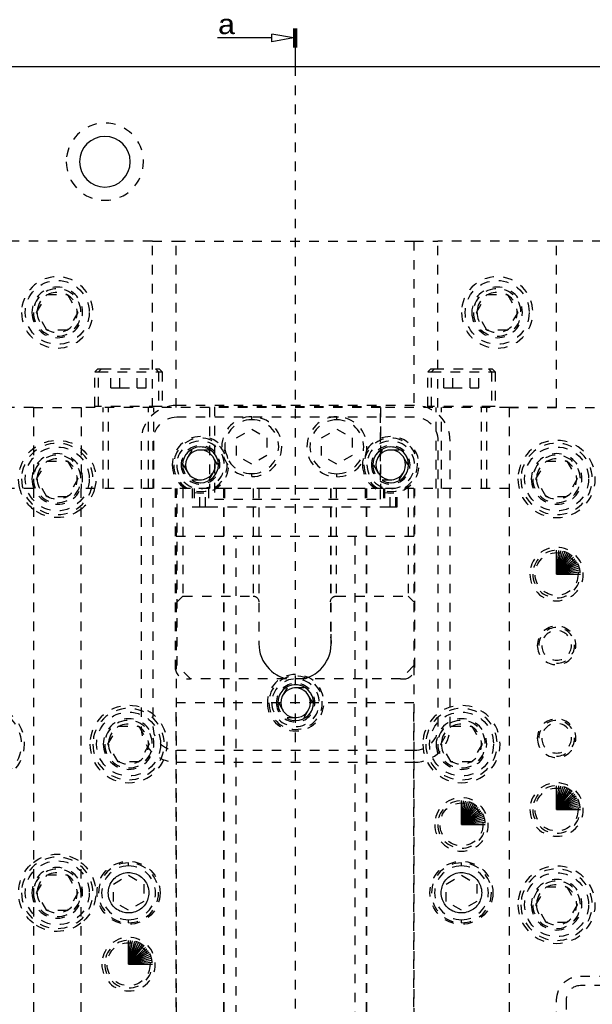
# Model space of a CAD drawing. Header units: inches. Extents: x 3 to 289, y 4 to 291.
# Tile 627 of 634: x 241 to 247, y 177 to 187. Entities that reach past the tile are written whole.
import ezdxf
from ezdxf.enums import TextEntityAlignment as Align

# ---------------------------------------------------------------- set-up
doc = ezdxf.new("R2010")
doc.units = ezdxf.units.IN
doc.header["$LTSCALE"] = 0.5
doc.header["$MEASUREMENT"] = 0
doc.linetypes.add('DIVIDE', pattern=[0.393701, 0.19685, -0.098425, 0, -0.098425])
doc.linetypes.add('HIDDEN', pattern=[0.225, 0.15, -0.075])
doc.layers.add('MFB', color=7, linetype='Continuous')
doc.layers.add('STR_INS', color=8, linetype='Continuous')
doc.styles.add('VERO2-Courier New', font='cour.ttf')

# ---------------------------------------------------------------- blocks, each defined once
blk = doc.blocks.new('ArrowheadSectionClosed')
at = {"color": 0}
for p, q in [((0, 0.02), (-1, 0.02)), ((0, 0.01), (-1, 0.01)), ((0, 0), (-1, 0)), ((0, -0.01), (-1, -0.01)), ((0, -0.02), (-1, -0.02)), ((-0.5, -0.02), (-0.7, -0.298)), ((-0.5, -0.02), (-0.3, -0.298)), ((-0.7, -0.298), (-0.3, -0.298)), ((-0.5, -0.298), (-0.5, -1))]:
    blk.add_line(p, q, dxfattribs=at)

msp = doc.modelspace()

# ---------------------------------------------------------------- linework, layer by layer
at = {"layer": 'MFB', "color": 254, "linetype": 'Continuous'}
msp.add_line((226.721, 186.382), (257.221, 186.382), dxfattribs=at)
at = {"layer": 'MFB', "color": 100, "linetype": 'DIVIDE'}
msp.add_line((243.72, 186.383), (243.72, 173.552), dxfattribs=at)
at = {"layer": 'MFB', "color": 254, "linetype": 'HIDDEN'}
for p, q in [((242.22, 184.548), (240.22, 184.548)), ((242.22, 182.798), (242.22, 184.548)), ((242.22, 184.548), (242.47, 184.548)), ((242.47, 184.548), (244.97, 184.548)), ((242.47, 182.798), (242.47, 184.548)), ((244.97, 184.548), (244.97, 182.798)), ((244.97, 184.548), (245.22, 184.548)), ((245.22, 182.798), (245.22, 184.548)), ((246.47, 184.548), (245.22, 184.548)), ((246.945, 184.548), (246.47, 184.548)), ((246.47, 182.798), (246.47, 184.548)), ((241.003, 183.798), (241.112, 183.986)), ((241.112, 183.986), (241.328, 183.986)), ((241.328, 183.986), (241.436, 183.798)), ((245.628, 183.798), (245.737, 183.986)), ((245.737, 183.986), (245.953, 183.986)), ((245.953, 183.986), (246.061, 183.798)), ((241.112, 183.611), (241.003, 183.798)), ((241.436, 183.798), (241.328, 183.611)), ((245.737, 183.611), (245.628, 183.798)), ((246.061, 183.798), (245.953, 183.611)), ((241.328, 183.611), (241.112, 183.611)), ((245.953, 183.611), (245.737, 183.611)), ((241.616, 183.173), (241.647, 183.204)), ((241.616, 182.81), (241.616, 183.173)), ((241.616, 183.173), (241.655, 183.173)), ((241.647, 183.204), (241.686, 183.204)), ((241.655, 183.173), (241.686, 183.204)), ((241.655, 183.173), (242.285, 183.173)), ((241.655, 182.81), (241.655, 183.173)), ((241.686, 183.204), (242.253, 183.204)), ((241.785, 183.007), (241.785, 183.204)), ((241.878, 183.007), (241.878, 183.204)), ((242.062, 183.007), (242.062, 183.204)), ((242.154, 183.007), (242.154, 183.204)), ((242.253, 183.204), (242.293, 183.204)), ((242.253, 183.204), (242.285, 183.173)), ((242.285, 183.173), (242.324, 183.173)), ((242.285, 183.173), (242.285, 182.81)), ((242.293, 183.204), (242.324, 183.173)), ((242.324, 183.173), (242.324, 182.81)), ((245.116, 183.173), (245.147, 183.204)), ((245.116, 182.81), (245.116, 183.173)), ((245.116, 183.173), (245.155, 183.173)), ((245.147, 183.204), (245.186, 183.204)), ((245.155, 183.173), (245.186, 183.204)), ((245.155, 183.173), (245.785, 183.173)), ((245.155, 182.81), (245.155, 183.173)), ((245.186, 183.204), (245.753, 183.204)), ((245.285, 183.007), (245.285, 183.204)), ((245.378, 183.007), (245.378, 183.204)), ((245.562, 183.007), (245.562, 183.204)), ((245.654, 183.007), (245.654, 183.204)), ((245.753, 183.204), (245.793, 183.204)), ((245.753, 183.204), (245.785, 183.173)), ((245.785, 183.173), (245.824, 183.173)), ((245.785, 183.173), (245.785, 182.81)), ((245.793, 183.204), (245.824, 183.173)), ((245.824, 183.173), (245.824, 182.81)), ((241.785, 183.007), (241.878, 183.007)), ((241.878, 183.007), (242.062, 183.007)), ((242.062, 183.007), (242.154, 183.007)), ((245.285, 183.007), (245.378, 183.007)), ((245.378, 183.007), (245.562, 183.007)), ((245.562, 183.007), (245.654, 183.007)), ((240.97, 182.798), (239.62, 182.798)), ((240.97, 182.798), (240.97, 181.948)), ((240.97, 182.798), (241.47, 182.798)), ((240.97, 182.798), (241.47, 182.798)), ((242.82, 182.798), (241.47, 182.798)), ((241.47, 182.798), (241.47, 181.948)), ((241.655, 182.81), (241.616, 182.81)), ((242.285, 182.81), (241.655, 182.81)), ((241.704, 181.948), (241.704, 182.798)), ((241.759, 181.948), (241.759, 182.798)), ((242.181, 181.948), (242.181, 182.798)), ((242.236, 181.948), (242.236, 182.798)), ((242.324, 182.81), (242.285, 182.81)), ((244.976, 182.821), (242.476, 182.821)), ((242.82, 182.798), (242.82, 181.948)), ((244.62, 182.798), (242.82, 182.798)), ((242.872, 182.806), (242.872, 181.836)), ((244.62, 182.806), (242.872, 182.806)), ((244.62, 181.836), (244.62, 182.806)), ((245.97, 182.798), (244.62, 182.798)), ((244.62, 182.798), (244.62, 181.948)), ((245.155, 182.81), (245.116, 182.81)), ((245.785, 182.81), (245.155, 182.81)), ((245.204, 181.948), (245.204, 182.798)), ((245.259, 181.948), (245.259, 182.798)), ((245.681, 181.948), (245.681, 182.798)), ((245.736, 181.948), (245.736, 182.798)), ((245.824, 182.81), (245.785, 182.81)), ((245.97, 182.798), (245.97, 181.948)), ((245.97, 182.798), (246.97, 182.798)), ((246.47, 182.798), (245.97, 182.798)), ((244.976, 182.696), (242.476, 182.696)), ((243.265, 182.67), (243.265, 182.702)), ((244.16, 182.67), (244.16, 182.701)), ((243.105, 182.479), (243.265, 182.571)), ((243.265, 182.571), (243.425, 182.479)), ((244, 182.479), (244.16, 182.571)), ((244.16, 182.571), (244.32, 182.479)), ((242.101, 182.446), (242.101, 179.446)), ((242.226, 182.446), (242.226, 179.446)), ((243.105, 182.295), (243.105, 182.479)), ((243.425, 182.479), (243.425, 182.295)), ((244, 182.294), (244, 182.479)), ((244.32, 182.479), (244.32, 182.294)), ((245.226, 179.446), (245.226, 182.446)), ((245.351, 179.446), (245.351, 182.446)), ((242.636, 182.352), (242.545, 182.196)), ((242.816, 182.352), (242.636, 182.352)), ((242.906, 182.196), (242.816, 182.352)), ((244.636, 182.352), (244.545, 182.196)), ((244.816, 182.352), (244.636, 182.352)), ((244.906, 182.196), (244.816, 182.352)), ((241.003, 182.048), (241.112, 182.236)), ((241.112, 182.236), (241.328, 182.236)), ((241.328, 182.236), (241.436, 182.048)), ((243.265, 182.202), (243.105, 182.295)), ((243.425, 182.295), (243.265, 182.202)), ((244.16, 182.202), (244, 182.294)), ((244.32, 182.294), (244.16, 182.202)), ((246.253, 182.048), (246.362, 182.236)), ((246.362, 182.236), (246.578, 182.236)), ((246.578, 182.236), (246.686, 182.048)), ((242.545, 182.196), (242.636, 182.04)), ((242.816, 182.04), (242.906, 182.196)), ((244.545, 182.196), (244.636, 182.04)), ((244.816, 182.04), (244.906, 182.196)), ((241.112, 181.861), (241.003, 182.048)), ((241.436, 182.048), (241.328, 181.861)), ((242.636, 182.04), (242.816, 182.04)), ((243.265, 182.072), (243.265, 182.103)), ((244.16, 182.071), (244.16, 182.103)), ((244.636, 182.04), (244.816, 182.04)), ((246.362, 181.861), (246.253, 182.048)), ((246.686, 182.048), (246.578, 181.861)), ((240.97, 181.948), (239.62, 181.948)), ((240.97, 181.948), (240.97, 175.448)), ((241.47, 175.448), (241.47, 181.948)), ((242.82, 181.948), (241.47, 181.948)), ((242.46, 181.948), (242.46, 180.066)), ((242.47, 181.948), (242.47, 175.448)), ((242.482, 180.086), (242.482, 181.946)), ((242.81, 181.946), (242.482, 181.946)), ((242.542, 181.946), (242.542, 180.816)), ((242.64, 181.946), (242.64, 181.756)), ((242.661, 181.946), (242.661, 181.756)), ((242.72, 181.756), (242.72, 181.946)), ((242.779, 181.756), (242.779, 181.946)), ((242.81, 181.946), (242.81, 181.756)), ((242.978, 181.946), (242.811, 181.946)), ((244.62, 181.948), (242.82, 181.948)), ((242.97, 181.948), (242.97, 175.448)), ((242.97, 175.448), (242.97, 181.948)), ((242.978, 181.946), (242.978, 181.756)), ((244.457, 181.946), (242.978, 181.946)), ((243.28, 181.946), (243.28, 180.816)), ((243.34, 181.946), (243.34, 180.316)), ((244.093, 181.946), (244.093, 180.39)), ((244.1, 181.446), (244.1, 181.946)), ((244.153, 181.946), (244.153, 180.816)), ((244.647, 181.946), (244.457, 181.946)), ((244.457, 181.946), (244.457, 181.756)), ((244.47, 181.948), (244.47, 175.448)), ((244.47, 175.448), (244.47, 181.948)), ((245.97, 181.948), (244.62, 181.948)), ((244.649, 181.946), (244.649, 181.756)), ((244.97, 181.946), (244.649, 181.946)), ((244.661, 181.946), (244.661, 181.756)), ((244.72, 181.756), (244.72, 181.946)), ((244.779, 181.756), (244.779, 181.946)), ((244.794, 181.756), (244.794, 181.946)), ((244.91, 181.946), (244.91, 180.816)), ((244.97, 181.948), (244.97, 181.946)), ((244.97, 181.946), (244.97, 180.086)), ((244.98, 180.066), (244.98, 181.948)), ((245.97, 181.948), (245.97, 175.448)), ((241.328, 181.861), (241.112, 181.861)), ((242.872, 181.836), (244.62, 181.836)), ((246.578, 181.861), (246.362, 181.861)), ((242.64, 181.756), (242.659, 181.756)), ((242.661, 181.756), (242.72, 181.756)), ((242.72, 181.756), (242.779, 181.756)), ((242.781, 181.756), (242.81, 181.756)), ((242.81, 181.756), (244.649, 181.756)), ((244.649, 181.756), (244.659, 181.756)), ((244.661, 181.756), (244.72, 181.756)), ((244.72, 181.756), (244.779, 181.756)), ((244.781, 181.756), (244.794, 181.756)), ((242.47, 181.448), (244.97, 181.448)), ((243.1, 175.818), (243.1, 181.448)), ((244.1, 180.446), (244.1, 181.446)), ((244.35, 181.448), (244.35, 175.818)), ((242.482, 180.756), (242.542, 180.816)), ((242.542, 180.816), (243.28, 180.816)), ((243.28, 180.816), (243.284, 180.816)), ((243.284, 180.816), (243.287, 180.816)), ((243.287, 180.816), (243.291, 180.815)), ((243.291, 180.815), (243.294, 180.815)), ((243.294, 180.815), (243.297, 180.814)), ((243.297, 180.814), (243.301, 180.813)), ((243.301, 180.813), (243.304, 180.811)), ((243.304, 180.811), (243.307, 180.81)), ((243.307, 180.81), (243.311, 180.807)), ((243.311, 180.807), (243.315, 180.805)), ((243.315, 180.805), (243.319, 180.802)), ((243.319, 180.802), (243.323, 180.798)), ((243.323, 180.798), (243.326, 180.795)), ((243.326, 180.795), (243.33, 180.79)), ((243.33, 180.79), (243.333, 180.785)), ((243.333, 180.785), (243.335, 180.779)), ((244.097, 180.779), (244.1, 180.784)), ((244.1, 180.784), (244.103, 180.79)), ((244.103, 180.79), (244.107, 180.795)), ((244.107, 180.795), (244.11, 180.798)), ((244.11, 180.798), (244.113, 180.802)), ((244.113, 180.802), (244.117, 180.805)), ((244.117, 180.805), (244.121, 180.807)), ((244.121, 180.807), (244.126, 180.81)), ((244.126, 180.81), (244.129, 180.811)), ((244.129, 180.811), (244.132, 180.813)), ((244.132, 180.813), (244.135, 180.814)), ((244.135, 180.814), (244.139, 180.815)), ((244.139, 180.815), (244.142, 180.815)), ((244.142, 180.815), (244.146, 180.816)), ((244.146, 180.816), (244.149, 180.816)), ((244.149, 180.816), (244.153, 180.816)), ((244.153, 180.816), (244.91, 180.816)), ((244.91, 180.816), (244.97, 180.756)), ((243.335, 180.779), (243.337, 180.773)), ((243.337, 180.773), (243.339, 180.768)), ((243.339, 180.768), (243.34, 180.762)), ((243.34, 180.762), (243.34, 180.756)), ((244.093, 180.762), (244.094, 180.768)), ((244.093, 180.756), (244.093, 180.762)), ((244.094, 180.768), (244.095, 180.773)), ((244.095, 180.773), (244.097, 180.779)), ((244.1, 180.318), (244.1, 180.446)), ((243.34, 180.316), (243.342, 180.28)), ((243.342, 180.28), (243.347, 180.244)), ((244.092, 180.236), (244.098, 180.274)), ((244.098, 180.274), (244.1, 180.313)), ((244.1, 180.313), (244.1, 180.318)), ((243.347, 180.244), (243.355, 180.209)), ((243.355, 180.209), (243.367, 180.174)), ((243.367, 180.174), (243.383, 180.14)), ((244.052, 180.131), (244.067, 180.161)), ((244.067, 180.161), (244.081, 180.198)), ((244.081, 180.198), (244.092, 180.236)), ((242.622, 179.946), (242.482, 180.086)), ((243.383, 180.14), (243.403, 180.107)), ((243.403, 180.107), (243.427, 180.075)), ((243.427, 180.075), (243.448, 180.051)), ((243.987, 180.046), (244.012, 180.073)), ((244.012, 180.073), (244.034, 180.102)), ((244.034, 180.102), (244.052, 180.131)), ((244.97, 180.086), (244.83, 179.946)), ((244.97, 180.086), (244.97, 175.448)), ((243.448, 180.051), (243.471, 180.029)), ((243.471, 180.029), (243.498, 180.008)), ((243.498, 180.008), (243.527, 179.989)), ((243.527, 179.989), (243.546, 179.978)), ((243.546, 179.978), (243.566, 179.969)), ((243.566, 179.969), (243.588, 179.96)), ((243.588, 179.96), (243.61, 179.952)), ((243.836, 179.954), (243.86, 179.963)), ((243.86, 179.963), (243.885, 179.974)), ((243.885, 179.974), (243.908, 179.986)), ((243.908, 179.986), (243.93, 180)), ((243.93, 180), (243.95, 180.014)), ((243.95, 180.014), (243.969, 180.03)), ((243.969, 180.03), (243.987, 180.046)), ((242.58, 179.946), (242.622, 179.946)), ((244.83, 179.946), (242.622, 179.946)), ((243.636, 179.852), (243.545, 179.696)), ((243.61, 179.952), (243.633, 179.946)), ((243.816, 179.852), (243.636, 179.852)), ((243.906, 179.696), (243.816, 179.852)), ((244.83, 179.946), (244.86, 179.946)), ((242.47, 179.698), (244.97, 179.698)), ((242.47, 174.698), (242.47, 179.698)), ((243.545, 179.696), (243.636, 179.54)), ((243.816, 179.54), (243.906, 179.696)), ((244.97, 174.698), (244.97, 179.698)), ((241.753, 179.261), (241.862, 179.448)), ((241.862, 179.448), (242.078, 179.448)), ((242.078, 179.448), (242.186, 179.261)), ((243.636, 179.54), (243.816, 179.54)), ((245.253, 179.261), (245.362, 179.448)), ((245.362, 179.448), (245.578, 179.448)), ((245.578, 179.448), (245.686, 179.261)), ((241.862, 179.073), (241.753, 179.261)), ((242.186, 179.261), (242.078, 179.073)), ((245.362, 179.073), (245.253, 179.261)), ((245.686, 179.261), (245.578, 179.073)), ((242.476, 179.196), (244.976, 179.196)), ((242.078, 179.073), (241.862, 179.073)), ((242.476, 179.071), (244.976, 179.071)), ((245.578, 179.073), (245.362, 179.073)), ((241.97, 177.982), (241.97, 178.013)), ((245.47, 177.982), (245.47, 178.013)), ((241.003, 177.698), (241.112, 177.886)), ((241.112, 177.886), (241.328, 177.886)), ((241.328, 177.886), (241.436, 177.698)), ((241.856, 177.878), (241.869, 177.885)), ((241.869, 177.885), (241.883, 177.892)), ((241.883, 177.892), (241.898, 177.898)), ((241.898, 177.898), (241.915, 177.904)), ((241.915, 177.904), (241.933, 177.908)), ((241.933, 177.908), (241.952, 177.91)), ((241.952, 177.91), (241.97, 177.911)), ((241.97, 177.911), (241.986, 177.91)), ((241.986, 177.91), (242.001, 177.908)), ((242.001, 177.908), (242.016, 177.906)), ((242.016, 177.906), (242.031, 177.902)), ((242.031, 177.902), (242.046, 177.897)), ((242.046, 177.897), (242.06, 177.89)), ((242.06, 177.89), (242.077, 177.882)), ((245.356, 177.878), (245.369, 177.885)), ((245.369, 177.885), (245.383, 177.892)), ((245.383, 177.892), (245.398, 177.898)), ((245.398, 177.898), (245.415, 177.904)), ((245.415, 177.904), (245.433, 177.908)), ((245.433, 177.908), (245.452, 177.91)), ((245.452, 177.91), (245.47, 177.911)), ((245.47, 177.911), (245.486, 177.91)), ((245.486, 177.91), (245.501, 177.908)), ((245.501, 177.908), (245.516, 177.906)), ((245.516, 177.906), (245.531, 177.902)), ((245.531, 177.902), (245.546, 177.897)), ((245.546, 177.897), (245.56, 177.89)), ((245.56, 177.89), (245.577, 177.882)), ((241.772, 177.774), (241.778, 177.789)), ((241.778, 177.789), (241.786, 177.805)), ((241.786, 177.805), (241.796, 177.82)), ((241.796, 177.82), (241.807, 177.835)), ((241.807, 177.835), (241.819, 177.849)), ((241.81, 177.79), (241.97, 177.883)), ((241.81, 177.606), (241.81, 177.79)), ((241.819, 177.849), (241.831, 177.859)), ((241.831, 177.859), (241.843, 177.869)), ((241.843, 177.869), (241.856, 177.878)), ((241.97, 177.883), (242.13, 177.79)), ((242.077, 177.882), (242.092, 177.872)), ((242.092, 177.872), (242.107, 177.861)), ((242.107, 177.861), (242.12, 177.849)), ((242.12, 177.849), (242.131, 177.837)), ((242.13, 177.79), (242.13, 177.606)), ((242.131, 177.837), (242.141, 177.825)), ((242.141, 177.825), (242.149, 177.812)), ((242.149, 177.812), (242.157, 177.799)), ((242.157, 177.799), (242.164, 177.785)), ((242.164, 177.785), (242.17, 177.77)), ((245.272, 177.774), (245.278, 177.789)), ((245.278, 177.789), (245.286, 177.805)), ((245.286, 177.805), (245.296, 177.82)), ((245.296, 177.82), (245.307, 177.835)), ((245.307, 177.835), (245.319, 177.849)), ((245.31, 177.79), (245.47, 177.883)), ((245.31, 177.606), (245.31, 177.79)), ((245.319, 177.849), (245.331, 177.859)), ((245.331, 177.859), (245.343, 177.869)), ((245.343, 177.869), (245.356, 177.878)), ((245.47, 177.883), (245.63, 177.79)), ((245.577, 177.882), (245.592, 177.872)), ((245.592, 177.872), (245.607, 177.861)), ((245.607, 177.861), (245.62, 177.849)), ((245.62, 177.849), (245.631, 177.837)), ((245.63, 177.79), (245.63, 177.606)), ((245.631, 177.837), (245.641, 177.825)), ((245.641, 177.825), (245.649, 177.812)), ((245.649, 177.812), (245.657, 177.799)), ((245.657, 177.799), (245.664, 177.785)), ((245.664, 177.785), (245.67, 177.77)), ((241.112, 177.511), (241.003, 177.698)), ((241.436, 177.698), (241.328, 177.511)), ((241.757, 177.698), (241.758, 177.714)), ((241.758, 177.68), (241.757, 177.698)), ((241.758, 177.714), (241.76, 177.729)), ((241.76, 177.662), (241.758, 177.68)), ((241.76, 177.729), (241.762, 177.745)), ((241.762, 177.745), (241.766, 177.76)), ((241.766, 177.76), (241.772, 177.774)), ((242.17, 177.77), (242.175, 177.753)), ((242.175, 177.753), (242.179, 177.735)), ((242.179, 177.735), (242.182, 177.717)), ((242.182, 177.683), (242.18, 177.667)), ((242.182, 177.717), (242.183, 177.698)), ((242.183, 177.698), (242.182, 177.683)), ((245.257, 177.698), (245.258, 177.714)), ((245.258, 177.68), (245.257, 177.698)), ((245.258, 177.714), (245.26, 177.729)), ((245.26, 177.662), (245.258, 177.68)), ((245.26, 177.729), (245.262, 177.745)), ((245.262, 177.745), (245.266, 177.76)), ((245.266, 177.76), (245.272, 177.774)), ((245.67, 177.77), (245.675, 177.753)), ((245.675, 177.753), (245.679, 177.735)), ((245.679, 177.735), (245.682, 177.717)), ((245.682, 177.683), (245.68, 177.667)), ((245.682, 177.717), (245.683, 177.698)), ((245.683, 177.698), (245.682, 177.683)), ((246.253, 177.573), (246.362, 177.761)), ((246.362, 177.761), (246.578, 177.761)), ((246.578, 177.761), (246.686, 177.573)), ((241.764, 177.644), (241.76, 177.662)), ((241.77, 177.626), (241.764, 177.644)), ((241.776, 177.612), (241.77, 177.626)), ((241.783, 177.598), (241.776, 177.612)), ((241.79, 177.584), (241.783, 177.598)), ((241.799, 177.571), (241.79, 177.584)), ((241.97, 177.514), (241.81, 177.606)), ((242.13, 177.606), (241.97, 177.514)), ((242.144, 177.576), (242.133, 177.561)), ((242.154, 177.591), (242.144, 177.576)), ((242.162, 177.608), (242.154, 177.591)), ((242.168, 177.622), (242.162, 177.608)), ((242.173, 177.637), (242.168, 177.622)), ((242.177, 177.652), (242.173, 177.637)), ((242.18, 177.667), (242.177, 177.652)), ((245.264, 177.644), (245.26, 177.662)), ((245.27, 177.626), (245.264, 177.644)), ((245.276, 177.612), (245.27, 177.626)), ((245.283, 177.598), (245.276, 177.612)), ((245.29, 177.584), (245.283, 177.598)), ((245.299, 177.571), (245.29, 177.584)), ((245.47, 177.514), (245.31, 177.606)), ((245.63, 177.606), (245.47, 177.514)), ((245.644, 177.576), (245.633, 177.561)), ((245.654, 177.591), (245.644, 177.576)), ((245.662, 177.608), (245.654, 177.591)), ((245.668, 177.622), (245.662, 177.608)), ((245.673, 177.637), (245.668, 177.622)), ((245.677, 177.652), (245.673, 177.637)), ((245.68, 177.667), (245.677, 177.652)), ((241.328, 177.511), (241.112, 177.511)), ((241.809, 177.559), (241.799, 177.571)), ((241.819, 177.548), (241.809, 177.559)), ((241.833, 177.535), (241.819, 177.548)), ((241.848, 177.524), (241.833, 177.535)), ((241.863, 177.514), (241.848, 177.524)), ((241.879, 177.506), (241.863, 177.514)), ((241.894, 177.5), (241.879, 177.506)), ((241.908, 177.495), (241.894, 177.5)), ((241.924, 177.491), (241.908, 177.495)), ((241.939, 177.488), (241.924, 177.491)), ((241.954, 177.486), (241.939, 177.488)), ((241.97, 177.486), (241.954, 177.486)), ((241.988, 177.486), (241.97, 177.486)), ((242.006, 177.489), (241.988, 177.486)), ((242.024, 177.493), (242.006, 177.489)), ((242.042, 177.498), (242.024, 177.493)), ((242.056, 177.504), (242.042, 177.498)), ((242.07, 177.511), (242.056, 177.504)), ((242.084, 177.519), (242.07, 177.511)), ((242.097, 177.528), (242.084, 177.519)), ((242.109, 177.537), (242.097, 177.528)), ((242.12, 177.548), (242.109, 177.537)), ((242.133, 177.561), (242.12, 177.548)), ((245.309, 177.559), (245.299, 177.571)), ((245.319, 177.548), (245.309, 177.559)), ((245.333, 177.535), (245.319, 177.548)), ((245.348, 177.524), (245.333, 177.535)), ((245.363, 177.514), (245.348, 177.524)), ((245.379, 177.506), (245.363, 177.514)), ((245.394, 177.5), (245.379, 177.506)), ((245.408, 177.495), (245.394, 177.5)), ((245.424, 177.491), (245.408, 177.495)), ((245.439, 177.488), (245.424, 177.491)), ((245.454, 177.486), (245.439, 177.488)), ((245.47, 177.486), (245.454, 177.486)), ((245.488, 177.486), (245.47, 177.486)), ((245.506, 177.489), (245.488, 177.486)), ((245.524, 177.493), (245.506, 177.489)), ((245.542, 177.498), (245.524, 177.493)), ((245.556, 177.504), (245.542, 177.498)), ((245.57, 177.511), (245.556, 177.504)), ((245.584, 177.519), (245.57, 177.511)), ((245.597, 177.528), (245.584, 177.519)), ((245.609, 177.537), (245.597, 177.528)), ((245.62, 177.548), (245.609, 177.537)), ((245.633, 177.561), (245.62, 177.548)), ((246.362, 177.386), (246.253, 177.573)), ((246.686, 177.573), (246.578, 177.386)), ((241.97, 177.383), (241.97, 177.415)), ((245.47, 177.383), (245.47, 177.415)), ((246.578, 177.386), (246.362, 177.386)), ((246.72, 176.823), (246.97, 176.823)), ((246.97, 176.723), (246.72, 176.723)), ((246.47, 175.548), (246.47, 176.573)), ((246.57, 176.573), (246.57, 175.548))]:
    msp.add_line(p, q, dxfattribs=at)
at = {"layer": 'MFB', "color": 100, "linetype": 'Continuous'}
for p, q in [((246.47, 181.048), (246.47, 181.298)), ((246.47, 181.048), (246.492, 181.297)), ((246.47, 181.048), (246.513, 181.294)), ((246.47, 181.048), (246.535, 181.29)), ((246.47, 181.048), (246.555, 181.283)), ((246.47, 181.048), (246.576, 181.275)), ((246.47, 181.048), (246.595, 181.265)), ((246.47, 181.048), (246.613, 181.253)), ((246.47, 181.048), (246.631, 181.24)), ((246.47, 181.048), (246.647, 181.225)), ((246.47, 181.048), (246.661, 181.209)), ((246.47, 181.048), (246.675, 181.192)), ((246.47, 181.048), (246.686, 181.173)), ((246.47, 181.048), (246.697, 181.154)), ((246.47, 181.048), (246.705, 181.134)), ((246.47, 181.048), (246.711, 181.113)), ((246.47, 181.048), (246.716, 181.092)), ((246.47, 181.048), (246.719, 181.07)), ((246.47, 181.048), (246.72, 181.048)), ((246.47, 178.573), (246.47, 178.823)), ((246.47, 178.573), (246.492, 178.822)), ((246.47, 178.573), (246.513, 178.819)), ((246.47, 178.573), (246.535, 178.815)), ((246.47, 178.573), (246.555, 178.808)), ((246.47, 178.573), (246.576, 178.8)), ((246.47, 178.573), (246.595, 178.79)), ((246.47, 178.573), (246.613, 178.778)), ((246.47, 178.573), (246.631, 178.765)), ((246.47, 178.573), (246.647, 178.75)), ((246.47, 178.573), (246.661, 178.734)), ((246.47, 178.573), (246.675, 178.717)), ((245.47, 178.417), (245.47, 178.667)), ((245.47, 178.417), (245.492, 178.666)), ((245.47, 178.417), (245.513, 178.663)), ((245.47, 178.417), (245.535, 178.659)), ((245.47, 178.417), (245.555, 178.652)), ((245.47, 178.417), (245.576, 178.644)), ((245.47, 178.417), (245.595, 178.634)), ((245.47, 178.417), (245.613, 178.622)), ((246.47, 178.573), (246.686, 178.698)), ((246.47, 178.573), (246.697, 178.679)), ((246.47, 178.573), (246.705, 178.659)), ((246.47, 178.573), (246.711, 178.638)), ((246.47, 178.573), (246.716, 178.617)), ((245.47, 178.417), (245.631, 178.609)), ((245.47, 178.417), (245.647, 178.594)), ((245.47, 178.417), (245.661, 178.578)), ((245.47, 178.417), (245.675, 178.561)), ((245.47, 178.417), (245.686, 178.542)), ((245.47, 178.417), (245.697, 178.523)), ((246.47, 178.573), (246.719, 178.595)), ((246.47, 178.573), (246.72, 178.573)), ((245.47, 178.417), (245.705, 178.503)), ((245.47, 178.417), (245.711, 178.482)), ((245.47, 178.417), (245.716, 178.461)), ((245.47, 178.417), (245.719, 178.439)), ((245.47, 178.417), (245.72, 178.417)), ((241.97, 176.948), (241.97, 177.198)), ((241.97, 176.948), (241.992, 177.197)), ((241.97, 176.948), (242.013, 177.194)), ((241.97, 176.948), (242.035, 177.19)), ((241.97, 176.948), (242.055, 177.183)), ((241.97, 176.948), (242.076, 177.175)), ((241.97, 176.948), (242.095, 177.165)), ((241.97, 176.948), (242.113, 177.153)), ((241.97, 176.948), (242.131, 177.14)), ((241.97, 176.948), (242.147, 177.125)), ((241.97, 176.948), (242.161, 177.109)), ((241.97, 176.948), (242.175, 177.092)), ((241.97, 176.948), (242.186, 177.073)), ((241.97, 176.948), (242.197, 177.054)), ((241.97, 176.948), (242.205, 177.034)), ((241.97, 176.948), (242.211, 177.013)), ((241.97, 176.948), (242.216, 176.992)), ((241.97, 176.948), (242.219, 176.97)), ((241.97, 176.948), (242.22, 176.948))]:
    msp.add_line(p, q, dxfattribs=at)
at = {"layer": 'MFB', "color": 254, "linetype": 'HIDDEN', "extrusion": (0, 0, -1)}
for centre, radius in [((-241.721, 185.382), 0.406), ((-241.22, 183.798), 0.375), ((-245.845, 183.798), 0.375), ((-241.22, 183.798), 0.266), ((-241.22, 183.798), 0.25), ((-241.22, 183.798), 0.211), ((-245.845, 183.798), 0.266), ((-245.845, 183.798), 0.25), ((-245.845, 183.798), 0.211), ((-242.726, 182.196), 0.297), ((-242.726, 182.196), 0.281), ((-242.726, 182.196), 0.25), ((-244.726, 182.196), 0.297), ((-244.726, 182.196), 0.281), ((-244.726, 182.196), 0.25), ((-246.47, 182.048), 0.406), ((-241.22, 182.048), 0.375), ((-242.726, 182.196), 0.203), ((-242.726, 182.196), 0.188), ((-244.726, 182.196), 0.203), ((-244.726, 182.196), 0.188), ((-246.47, 182.048), 0.375), ((-241.22, 182.048), 0.266), ((-241.22, 182.048), 0.25), ((-241.22, 182.048), 0.211), ((-246.47, 182.048), 0.266), ((-246.47, 182.048), 0.25), ((-246.47, 182.048), 0.211), ((-246.47, 181.048), 0.281), ((-246.47, 181.048), 0.25), ((-246.47, 180.298), 0.203), ((-246.47, 180.298), 0.156), ((-243.726, 179.696), 0.297), ((-243.726, 179.696), 0.281), ((-243.726, 179.696), 0.25), ((-243.726, 179.696), 0.203), ((-243.726, 179.696), 0.188), ((-240.47, 179.261), 0.406), ((-241.97, 179.261), 0.406), ((-245.47, 179.261), 0.406), ((-240.47, 179.261), 0.375), ((-241.97, 179.261), 0.375), ((-245.47, 179.261), 0.375), ((-241.97, 179.261), 0.266), ((-241.97, 179.261), 0.25), ((-241.97, 179.261), 0.211), ((-245.47, 179.261), 0.266), ((-245.47, 179.261), 0.25), ((-245.47, 179.261), 0.211), ((-246.47, 179.323), 0.203), ((-246.47, 179.323), 0.156), ((-246.47, 178.573), 0.281), ((-246.47, 178.573), 0.25), ((-245.47, 178.417), 0.281), ((-245.47, 178.417), 0.25), ((-241.22, 177.698), 0.375), ((-241.22, 177.698), 0.266), ((-241.22, 177.698), 0.25), ((-241.22, 177.698), 0.211), ((-246.47, 177.573), 0.406), ((-246.47, 177.573), 0.375), ((-246.47, 177.573), 0.266), ((-246.47, 177.573), 0.25), ((-246.47, 177.573), 0.211), ((-241.97, 176.948), 0.281), ((-241.97, 176.948), 0.25)]:
    msp.add_circle(centre, radius, dxfattribs=at)
at = {"layer": 'MFB', "color": 254, "linetype": 'Continuous', "extrusion": (0, 0, -1)}
for centre, radius in [((-241.721, 185.382), 0.266), ((-242.726, 182.196), 0.156), ((-244.726, 182.196), 0.156), ((-243.726, 179.696), 0.156)]:
    msp.add_circle(centre, radius, dxfattribs=at)
at = {"layer": 'MFB', "color": 254, "linetype": 'HIDDEN'}
for centre, radius in [((241.22, 183.798), 0.336), ((245.845, 183.798), 0.336), ((241.22, 182.048), 0.336), ((246.47, 182.048), 0.336), ((246.47, 181.048), 0.226), ((241.97, 179.261), 0.336), ((245.47, 179.261), 0.336), ((246.47, 178.573), 0.226), ((245.47, 178.417), 0.226), ((241.22, 177.698), 0.336), ((241.97, 177.698), 0.331), ((245.47, 177.698), 0.331), ((246.47, 177.573), 0.336), ((241.97, 176.948), 0.226)]:
    msp.add_circle(centre, radius, dxfattribs=at)
for centre, radius, start, end in [((241.22, 183.798), 0.25, 270, 180), ((245.845, 183.798), 0.25, 270, 180), ((242.476, 182.446), 0.375, 90, 180), ((244.976, 182.446), 0.375, 0, 90), ((242.476, 182.446), 0.25, 90, 180), ((243.265, 182.387), 0.315, 90, 270), ((243.265, 182.387), 0.283, 90, 270), ((243.265, 182.387), 0.315, 270, 90), ((243.265, 182.387), 0.283, 270, 90), ((244.16, 182.386), 0.315, 90, 270), ((244.16, 182.386), 0.283, 90, 270), ((244.16, 182.386), 0.315, 270, 90), ((244.16, 182.386), 0.283, 270, 90), ((244.976, 182.446), 0.25, 0, 90), ((241.22, 182.048), 0.25, 270, 180), ((246.47, 182.048), 0.25, 270, 180), ((246.47, 180.298), 0.188, 270, 180), ((242.58, 180.066), 0.12, 180, 270), ((244.86, 180.066), 0.12, 270, 0), ((243.72, 180.317), 0.381, 283.1797, 287.8439), ((241.97, 179.261), 0.25, 270, 180), ((242.476, 179.446), 0.375, 180, 270), ((242.476, 179.446), 0.25, 180, 270), ((244.976, 179.446), 0.25, 270, 0), ((244.976, 179.446), 0.375, 270, 0), ((245.47, 179.261), 0.25, 270, 180), ((246.47, 179.323), 0.188, 270, 180), ((241.97, 177.698), 0.315, 90, 270), ((241.97, 177.698), 0.315, 270, 90), ((245.47, 177.698), 0.315, 90, 270), ((245.47, 177.698), 0.315, 270, 90), ((241.22, 177.698), 0.25, 270, 180), ((241.97, 177.698), 0.283, 90, 270), ((241.97, 177.698), 0.283, 270, 90), ((245.47, 177.698), 0.283, 90, 270), ((245.47, 177.698), 0.283, 270, 90), ((246.47, 177.573), 0.25, 270, 180), ((246.72, 176.573), 0.15, 90, 180)]:
    msp.add_arc(centre, radius, start, end, dxfattribs=at)
at = {"layer": 'MFB', "color": 254, "linetype": 'HIDDEN', "extrusion": (0, 0, -1)}
for centre, radius, start, end in [((-241.22, 182.048), 0.406, 345.75, 194.25), ((-241.22, 182.048), 0.406, 307.9799, 345.75), ((-241.22, 182.048), 0.406, 194.25, 232.0201), ((-241.22, 182.048), 0.406, 232.0201, 307.9799), ((-243.715, 180.315), 0.385, 168.7915, 179.6114), ((-241.22, 177.698), 0.406, 52.0201, 127.9799), ((-241.22, 177.698), 0.406, 307.9799, 52.0201), ((-241.22, 177.698), 0.406, 127.9799, 232.0201), ((-241.22, 177.698), 0.406, 232.0201, 307.9799), ((-246.72, 176.573), 0.25, 0, 90)]:
    msp.add_arc(centre, radius, start, end, dxfattribs=at)
at = {"layer": 'MFB', "color": 2, "linetype": 'Continuous'}
for centre in [(242.726, 182.196), (244.726, 182.196), (243.726, 179.696)]:
    msp.add_arc(centre, 0.188, 270, 180, dxfattribs=at)
at = {"layer": 'STR_INS', "color": 100, "linetype": 'Continuous'}
msp.add_line((243.72, 186.783), (243.72, 186.383), dxfattribs=at)

# ---------------------------------------------------------------- block references
at = {"layer": 'STR_INS', "color": 100, "linetype": 'Continuous', "extrusion": (0, 0, -1), "xscale": 0.2, "yscale": 0.8160000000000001, "rotation": 90}
msp.add_blockref('ArrowheadSectionClosed', (-243.72, 186.783), dxfattribs=at)

# ---------------------------------------------------------------- texts
at = {"layer": 'STR_INS', "color": 7, "linetype": 'Continuous', "style": 'VERO2-Courier New', "width": 0.931388}
msp.add_text('a', height=0.2, dxfattribs=at).set_placement((242.904, 186.723), (243.1, 186.723), align=Align.FIT)

doc.saveas('drawing.dxf')
